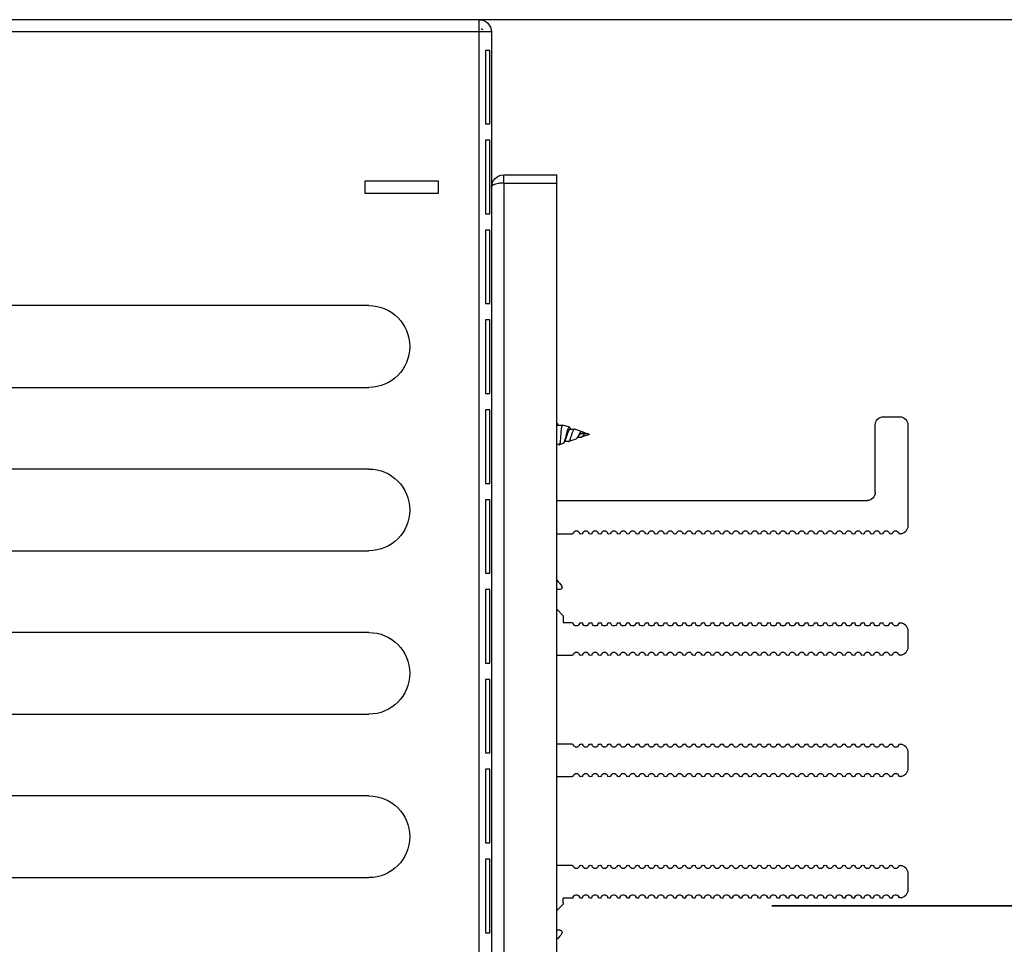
# Model space of a CAD drawing. Header units: millimetres. Extents: x -165365 to -33565, y 7406 to 103342.
# Tile 298 of 352: x -74803 to -74682, y 75567 to 75680. Entities that reach past the tile are written whole.
import ezdxf

# ---------------------------------------------------------------- set-up
doc = ezdxf.new("R2010")
doc.units = ezdxf.units.MM
doc.header["$MEASUREMENT"] = 0
doc.layers.add('FLUID-C8', color=7, linetype='Continuous')

# ---------------------------------------------------------------- blocks, each defined once
blk = doc.blocks.new('VVS040_H_eh_t')
at = {"color": 7, "linetype": 'Continuous'}
for p, q in [((299.17, 180), (299.17, 0)), ((300.67, 1.5), (300.67, 180)), ((302.17, 20), (302.17, 161.5)), ((308.67, 161.5), (308.67, 20)), ((299.95, 102.75), (299.95, 111.75)), ((299.95, 111.75), (300.46, 111.75)), ((300.46, 111.75), (300.46, 102.75)), ((309.07, 111.45), (308.67, 111.45)), ((309.39, 108.32), (308.67, 109.04)), ((309.46, 108.15), (309.46, 107.5)), ((310.67, 107.5), (309.46, 107.5)), ((311.82, 107.5), (311.64, 107.5)), ((312.97, 107.5), (312.79, 107.5)), ((314.12, 107.5), (313.94, 107.5)), ((315.27, 107.5), (315.09, 107.5)), ((316.42, 107.5), (316.24, 107.5)), ((317.57, 107.5), (317.39, 107.5)), ((318.72, 107.5), (318.54, 107.5)), ((319.87, 107.5), (319.69, 107.5)), ((321.02, 107.5), (320.84, 107.5)), ((322.17, 107.5), (321.99, 107.5)), ((323.32, 107.5), (323.14, 107.5)), ((324.47, 107.5), (324.29, 107.5)), ((325.62, 107.5), (325.44, 107.5)), ((326.77, 107.5), (326.59, 107.5)), ((327.92, 107.5), (327.74, 107.5)), ((329.07, 107.5), (328.89, 107.5)), ((330.22, 107.5), (330.04, 107.5)), ((331.37, 107.5), (331.19, 107.5)), ((332.52, 107.5), (332.34, 107.5)), ((333.67, 107.5), (333.49, 107.5)), ((334.82, 107.5), (334.64, 107.5)), ((335.97, 107.5), (335.79, 107.5)), ((337.12, 107.5), (336.94, 107.5)), ((338.27, 107.5), (338.09, 107.5)), ((339.42, 107.5), (339.24, 107.5)), ((340.57, 107.5), (340.39, 107.5)), ((341.72, 107.5), (341.54, 107.5)), ((342.87, 107.5), (342.69, 107.5)), ((344.02, 107.5), (343.84, 107.5)), ((345.17, 107.5), (344.99, 107.5)), ((346.32, 107.5), (346.14, 107.5)), ((347.47, 107.5), (347.29, 107.5)), ((348.62, 107.5), (348.44, 107.5)), ((349.77, 107.5), (349.59, 107.5)), ((351.67, 104.5), (351.67, 106.5)), ((195.67, 105), (285.67, 105)), ((300.46, 102.75), (299.95, 102.75)), ((308.67, 103.5), (310.51, 103.5)), ((299.95, 91.75), (299.95, 100.75)), ((299.95, 100.75), (300.46, 100.75)), ((300.46, 100.75), (300.46, 91.75)), ((285.67, 95), (195.67, 95)), ((300.46, 91.75), (299.95, 91.75)), ((310.51, 92.65), (308.67, 92.65)), ((351.67, 89.65), (351.67, 91.65)), ((299.95, 80.75), (299.95, 89.75)), ((299.95, 89.75), (300.46, 89.75)), ((300.46, 89.75), (300.46, 80.75)), ((308.67, 88.65), (310.51, 88.65)), ((195.67, 85), (285.67, 85)), ((300.46, 80.75), (299.95, 80.75)), ((299.95, 69.75), (299.95, 78.75)), ((299.95, 78.75), (300.46, 78.75)), ((300.46, 78.75), (300.46, 69.75)), ((310.51, 77.8), (308.67, 77.8)), ((351.67, 74.8), (351.67, 76.8)), ((285.67, 75), (195.67, 75)), ((309.46, 72.95), (309.46, 73.8)), ((309.46, 73.8), (310.51, 73.8)), ((308.67, 72.16), (309.46, 72.95)), ((300.46, 69.75), (299.95, 69.75)), ((309.07, 69.75), (308.67, 69.75)), ((299.95, 58.75), (299.95, 67.75)), ((299.95, 67.75), (300.46, 67.75)), ((300.46, 67.75), (300.46, 58.75)), ((195.67, 65), (285.67, 65)), ((310.51, 62.95), (308.67, 62.95)), ((351.67, 49.6), (351.67, 61.95)), ((300.46, 58.75), (299.95, 58.75)), ((308.67, 58.85), (346.67, 58.85)), ((299.95, 47.75), (299.95, 56.75)), ((299.95, 56.75), (300.46, 56.75)), ((300.46, 56.75), (300.46, 47.75)), ((347.67, 57.85), (347.67, 49.6)), ((285.67, 55), (195.67, 55)), ((308.96, 52), (308.67, 52)), ((308.92, 52), (308.92, 52)), ((308.92, 52), (308.92, 52)), ((309.45, 51.88), (308.98, 52.04)), ((309.57, 51.72), (309.52, 51.8)), ((309.64, 51.61), (309.57, 51.72)), ((310.12, 51.64), (309.62, 51.64)), ((309.68, 51.54), (309.64, 51.61)), ((310.12, 51.64), (310.14, 51.64)), ((311.01, 51.33), (310.14, 51.64)), ((311.6, 51.12), (311.21, 51.12)), ((312.67, 50.75), (311.65, 51.11)), ((312.67, 50.75), (312.41, 50.66)), ((308.73, 49.41), (308.8, 49.54)), ((308.8, 49.54), (308.84, 49.61)), ((308.8, 49.61), (309.4, 49.61)), ((309.4, 49.61), (309.41, 49.61)), ((310.23, 49.89), (309.41, 49.61)), ((310.33, 50.12), (310.87, 50.12)), ((311.79, 50.44), (310.9, 50.13)), ((311.78, 50.63), (312.28, 50.63)), ((311.84, 50.46), (312.36, 50.64)), ((311.84, 50.46), (311.94, 50.63)), ((348.67, 48.6), (350.67, 48.6)), ((300.46, 47.75), (299.95, 47.75)), ((195.67, 45), (285.67, 45)), ((299.95, 36.75), (299.95, 45.75)), ((299.95, 45.75), (300.46, 45.75)), ((300.46, 45.75), (300.46, 36.75)), ((300.46, 36.75), (299.95, 36.75)), ((285.67, 35), (195.67, 35)), ((299.95, 25.75), (299.95, 34.75)), ((299.95, 34.75), (300.46, 34.75)), ((300.46, 34.75), (300.46, 25.75)), ((300.46, 25.75), (299.95, 25.75)), ((299.95, 14.75), (299.95, 23.75)), ((299.95, 23.75), (300.46, 23.75)), ((300.46, 23.75), (300.46, 14.75)), ((285.17, 19.75), (285.17, 21.25)), ((285.17, 21.25), (294.17, 21.25)), ((294.17, 21.25), (294.17, 19.75)), ((294.17, 19.75), (285.17, 19.75)), ((302.17, 20), (302.17, 19)), ((302.17, 20), (308.67, 20)), ((308.67, 20), (308.67, 19)), ((302.17, 19), (308.67, 19)), ((300.46, 14.75), (299.95, 14.75)), ((299.95, 3.75), (299.95, 12.75)), ((299.95, 12.75), (300.46, 12.75)), ((300.46, 12.75), (300.46, 3.75)), ((300.46, 3.75), (299.95, 3.75)), ((300.67, 1.5), (2.17, 1.5)), ((299.17, 0), (2.17, 0))]:
    blk.add_line(p, q, dxfattribs=at)
for points in [[(309.68, 51.54), (309.71, 51.5), (309.73, 51.45), (309.76, 51.39), (309.78, 51.32), (309.81, 51.25), (309.84, 51.17), (309.86, 51.09), (309.89, 51.01)], [(309.89, 51.01), (309.94, 50.84), (309.97, 50.76), (310, 50.68), (310.02, 50.6), (310.05, 50.53), (310.08, 50.46), (310.1, 50.4), (310.13, 50.34), (310.16, 50.28), (310.18, 50.24), (310.21, 50.2), (310.24, 50.17), (310.26, 50.15), (310.29, 50.13), (310.32, 50.12), (310.33, 50.12)], [(311.35, 50.93), (311.34, 50.95), (311.29, 51.01), (311.25, 51.06), (311.21, 51.12)], [(310.32, 49.99), (310.37, 50.07), (310.41, 50.12)]]:
    blk.add_lwpolyline(points, dxfattribs=at)
for centre, radius, start, end in [((306.67, 110.35), 3, 29.4004, 48.0851), ((309.07, 111.7), 0.25, 270, 29.4004), ((309.21, 108.15), 0.25, 0, 45), ((311.07, 107.5), 0.4, 180, 340.5288), ((311.64, 107.3), 0.2, 90, 160.5288), ((312.22, 107.5), 0.4, 180, 340.5288), ((312.79, 107.3), 0.2, 90, 160.5288), ((313.37, 107.5), 0.4, 180, 340.5288), ((313.94, 107.3), 0.2, 90, 160.5288), ((314.52, 107.5), 0.4, 180, 340.5288), ((315.09, 107.3), 0.2, 90, 160.5288), ((315.67, 107.5), 0.4, 180, 340.5288), ((316.24, 107.3), 0.2, 90, 160.5288), ((316.82, 107.5), 0.4, 180, 340.5288), ((317.39, 107.3), 0.2, 90, 160.5288), ((317.97, 107.5), 0.4, 180, 340.5288), ((318.54, 107.3), 0.2, 90, 160.5288), ((319.12, 107.5), 0.4, 180, 340.5288), ((319.69, 107.3), 0.2, 90, 160.5288), ((320.27, 107.5), 0.4, 180, 340.5288), ((320.84, 107.3), 0.2, 90, 160.5288), ((321.42, 107.5), 0.4, 180, 340.5288), ((321.99, 107.3), 0.2, 90, 160.5288), ((322.57, 107.5), 0.4, 180, 340.5288), ((323.14, 107.3), 0.2, 90, 160.5288), ((323.72, 107.5), 0.4, 180, 340.5288), ((324.29, 107.3), 0.2, 90, 160.5288), ((324.87, 107.5), 0.4, 180, 340.5288), ((325.44, 107.3), 0.2, 90, 160.5288), ((326.02, 107.5), 0.4, 180, 340.5288), ((326.59, 107.3), 0.2, 90, 160.5288), ((327.17, 107.5), 0.4, 180, 340.5288), ((327.74, 107.3), 0.2, 90, 160.5288), ((328.32, 107.5), 0.4, 180, 340.5288), ((328.89, 107.3), 0.2, 90, 160.5288), ((329.47, 107.5), 0.4, 180, 340.5288), ((330.04, 107.3), 0.2, 90, 160.5288), ((330.62, 107.5), 0.4, 180, 340.5288), ((331.19, 107.3), 0.2, 90, 160.5288), ((331.77, 107.5), 0.4, 180, 340.5288), ((332.34, 107.3), 0.2, 90, 160.5288), ((332.92, 107.5), 0.4, 180, 340.5288), ((333.49, 107.3), 0.2, 90, 160.5288), ((334.07, 107.5), 0.4, 180, 340.5288), ((334.64, 107.3), 0.2, 90, 160.5288), ((335.22, 107.5), 0.4, 180, 340.5288), ((335.79, 107.3), 0.2, 90, 160.5288), ((336.37, 107.5), 0.4, 180, 340.5288), ((336.94, 107.3), 0.2, 90, 160.5288), ((337.52, 107.5), 0.4, 180, 340.5288), ((338.09, 107.3), 0.2, 90, 160.5288), ((338.67, 107.5), 0.4, 180, 340.5288), ((339.24, 107.3), 0.2, 90, 160.5288), ((339.82, 107.5), 0.4, 180, 340.5288), ((340.39, 107.3), 0.2, 90, 160.5288), ((340.97, 107.5), 0.4, 180, 340.5288), ((341.54, 107.3), 0.2, 90, 160.5288), ((342.12, 107.5), 0.4, 180, 340.5288), ((342.69, 107.3), 0.2, 90, 160.5288), ((343.27, 107.5), 0.4, 180, 340.5288), ((343.84, 107.3), 0.2, 90, 160.5288), ((344.42, 107.5), 0.4, 180, 340.5288), ((344.99, 107.3), 0.2, 90, 160.5288), ((345.57, 107.5), 0.4, 180, 340.5288), ((346.14, 107.3), 0.2, 90, 160.5288), ((346.72, 107.5), 0.4, 180, 340.5288), ((347.29, 107.3), 0.2, 90, 160.5288), ((347.87, 107.5), 0.4, 180, 340.5288), ((348.44, 107.3), 0.2, 90, 160.5288), ((349.02, 107.5), 0.4, 180, 340.5288), ((349.59, 107.3), 0.2, 90, 160.5288), ((350.17, 107.5), 0.4, 180, 340.2627), ((350.74, 107.3), 0.2, 85.3575, 160.2627), ((350.67, 106.5), 1, 0, 85.3575), ((285.67, 100), 5, 270, 90), ((311.07, 103.5), 0.4, 19.4712, 160.5288), ((312.22, 103.5), 0.4, 19.4712, 160.5288), ((313.37, 103.5), 0.4, 19.4712, 160.5288), ((314.52, 103.5), 0.4, 19.4712, 160.5288), ((315.67, 103.5), 0.4, 19.4712, 160.5288), ((316.82, 103.5), 0.4, 19.4712, 160.5288), ((317.97, 103.5), 0.4, 19.4712, 160.5288), ((319.12, 103.5), 0.4, 19.4712, 160.5288), ((320.27, 103.5), 0.4, 19.4712, 160.5288), ((321.42, 103.5), 0.4, 19.4712, 160.5288), ((322.57, 103.5), 0.4, 19.4712, 160.5288), ((323.72, 103.5), 0.4, 19.4712, 160.5288), ((324.87, 103.5), 0.4, 19.4712, 160.5288), ((326.02, 103.5), 0.4, 19.4712, 160.5288), ((327.17, 103.5), 0.4, 19.4712, 160.5288), ((328.32, 103.5), 0.4, 19.4712, 160.5288), ((329.47, 103.5), 0.4, 19.4712, 160.5288), ((330.62, 103.5), 0.4, 19.4712, 160.5288), ((331.77, 103.5), 0.4, 19.4712, 160.5288), ((332.92, 103.5), 0.4, 19.4712, 160.5288), ((334.07, 103.5), 0.4, 19.4712, 160.5288), ((335.22, 103.5), 0.4, 19.4712, 160.5288), ((336.37, 103.5), 0.4, 19.4712, 160.5288), ((337.52, 103.5), 0.4, 19.4712, 160.5288), ((338.67, 103.5), 0.4, 19.4712, 160.5288), ((339.82, 103.5), 0.4, 19.4712, 160.5288), ((340.97, 103.5), 0.4, 19.4712, 160.5288), ((342.12, 103.5), 0.4, 19.4712, 160.5288), ((343.27, 103.5), 0.4, 19.4712, 160.5288), ((344.42, 103.5), 0.4, 19.4712, 160.5288), ((345.57, 103.5), 0.4, 19.4712, 160.5288), ((346.72, 103.5), 0.4, 19.4712, 160.5288), ((347.87, 103.5), 0.4, 19.4712, 160.5288), ((349.02, 103.5), 0.4, 19.4712, 160.5288), ((350.17, 103.5), 0.4, 19.7373, 160.5288), ((350.67, 104.5), 1, 274.6425, 0), ((310.51, 103.7), 0.2, 270, 340.5288), ((311.64, 103.7), 0.2, 199.4712, 275.3215), ((311.66, 103.7), 0.2, 270, 340.5288), ((312.79, 103.7), 0.2, 199.4712, 275.3215), ((312.81, 103.7), 0.2, 270, 340.5288), ((313.94, 103.7), 0.2, 199.4712, 275.3215), ((313.96, 103.7), 0.2, 270, 340.5288), ((315.09, 103.7), 0.2, 199.4712, 275.3215), ((315.11, 103.7), 0.2, 270, 340.5288), ((316.24, 103.7), 0.2, 199.4712, 275.3215), ((316.26, 103.7), 0.2, 270, 340.5288), ((317.39, 103.7), 0.2, 199.4712, 275.3215), ((317.41, 103.7), 0.2, 270, 340.5288), ((318.54, 103.7), 0.2, 199.4712, 275.3215), ((318.56, 103.7), 0.2, 270, 340.5288), ((319.69, 103.7), 0.2, 199.4712, 275.3215), ((319.71, 103.7), 0.2, 270, 340.5288), ((320.84, 103.7), 0.2, 199.4712, 275.3215), ((320.86, 103.7), 0.2, 270, 340.5288), ((321.99, 103.7), 0.2, 199.4712, 275.3215), ((322.01, 103.7), 0.2, 270, 340.5288), ((323.14, 103.7), 0.2, 199.4712, 275.3215), ((323.16, 103.7), 0.2, 270, 340.5288), ((324.29, 103.7), 0.2, 199.4712, 275.3215), ((324.31, 103.7), 0.2, 270, 340.5288), ((325.44, 103.7), 0.2, 199.4712, 275.3215), ((325.46, 103.7), 0.2, 270, 340.5288), ((326.59, 103.7), 0.2, 199.4712, 275.3215), ((326.61, 103.7), 0.2, 270, 340.5288), ((327.74, 103.7), 0.2, 199.4712, 275.3215), ((327.76, 103.7), 0.2, 270, 340.5288), ((328.89, 103.7), 0.2, 199.4712, 275.3215), ((328.91, 103.7), 0.2, 270, 340.5288), ((330.04, 103.7), 0.2, 199.4712, 275.3215), ((330.06, 103.7), 0.2, 270, 340.5288), ((331.19, 103.7), 0.2, 199.4712, 275.3215), ((331.21, 103.7), 0.2, 270, 340.5288), ((332.34, 103.7), 0.2, 199.4712, 275.3215), ((332.36, 103.7), 0.2, 270, 340.5288), ((333.49, 103.7), 0.2, 199.4712, 275.3215), ((333.51, 103.7), 0.2, 270, 340.5288), ((334.64, 103.7), 0.2, 199.4712, 275.3215), ((334.66, 103.7), 0.2, 270, 340.5288), ((335.79, 103.7), 0.2, 199.4712, 275.3215), ((335.81, 103.7), 0.2, 270, 340.5288), ((336.94, 103.7), 0.2, 199.4712, 275.3215), ((336.96, 103.7), 0.2, 270, 340.5288), ((338.09, 103.7), 0.2, 199.4712, 275.3215), ((338.11, 103.7), 0.2, 270, 340.5288), ((339.24, 103.7), 0.2, 199.4712, 275.3215), ((339.26, 103.7), 0.2, 270, 340.5288), ((340.39, 103.7), 0.2, 199.4712, 275.3215), ((340.41, 103.7), 0.2, 270, 340.5288), ((341.54, 103.7), 0.2, 199.4712, 275.3215), ((341.56, 103.7), 0.2, 270, 340.5288), ((342.69, 103.7), 0.2, 199.4712, 275.3215), ((342.71, 103.7), 0.2, 270, 340.5288), ((343.84, 103.7), 0.2, 199.4712, 275.3215), ((343.86, 103.7), 0.2, 270, 340.5288), ((344.99, 103.7), 0.2, 199.4712, 275.3215), ((345.01, 103.7), 0.2, 270, 340.5288), ((346.14, 103.7), 0.2, 199.4712, 275.3215), ((346.16, 103.7), 0.2, 270, 340.5288), ((347.29, 103.7), 0.2, 199.4712, 275.3215), ((347.31, 103.7), 0.2, 270, 340.5288), ((348.44, 103.7), 0.2, 199.4712, 275.3215), ((348.46, 103.7), 0.2, 270, 340.5288), ((349.59, 103.7), 0.2, 199.4712, 275.3215), ((349.61, 103.7), 0.2, 270, 340.5288), ((350.74, 103.7), 0.2, 199.7373, 274.6425), ((310.51, 92.45), 0.2, 19.4712, 90), ((311.07, 92.65), 0.4, 199.4712, 340.5288), ((311.64, 92.45), 0.2, 84.6785, 160.5288), ((311.66, 92.45), 0.2, 19.4712, 90), ((312.22, 92.65), 0.4, 199.4712, 340.5288), ((312.79, 92.45), 0.2, 84.6785, 160.5288), ((312.81, 92.45), 0.2, 19.4712, 90), ((313.37, 92.65), 0.4, 199.4712, 340.5288), ((313.94, 92.45), 0.2, 84.6785, 160.5288), ((313.96, 92.45), 0.2, 19.4712, 90), ((314.52, 92.65), 0.4, 199.4712, 340.5288), ((315.09, 92.45), 0.2, 84.6785, 160.5288), ((315.11, 92.45), 0.2, 19.4712, 90), ((315.67, 92.65), 0.4, 199.4712, 340.5288), ((316.24, 92.45), 0.2, 84.6785, 160.5288), ((316.26, 92.45), 0.2, 19.4712, 90), ((316.82, 92.65), 0.4, 199.4712, 340.5288), ((317.39, 92.45), 0.2, 84.6785, 160.5288), ((317.41, 92.45), 0.2, 19.4712, 90), ((317.97, 92.65), 0.4, 199.4712, 340.5288), ((318.54, 92.45), 0.2, 84.6785, 160.5288), ((318.56, 92.45), 0.2, 19.4712, 90), ((319.12, 92.65), 0.4, 199.4712, 340.5288), ((319.69, 92.45), 0.2, 84.6785, 160.5288), ((319.71, 92.45), 0.2, 19.4712, 90), ((320.27, 92.65), 0.4, 199.4712, 340.5288), ((320.84, 92.45), 0.2, 84.6785, 160.5288), ((320.86, 92.45), 0.2, 19.4712, 90), ((321.42, 92.65), 0.4, 199.4712, 340.5288), ((321.99, 92.45), 0.2, 84.6785, 160.5288), ((322.01, 92.45), 0.2, 19.4712, 90), ((322.57, 92.65), 0.4, 199.4712, 340.5288), ((323.14, 92.45), 0.2, 84.6785, 160.5288), ((323.16, 92.45), 0.2, 19.4712, 90), ((323.72, 92.65), 0.4, 199.4712, 340.5288), ((324.29, 92.45), 0.2, 84.6785, 160.5288), ((324.31, 92.45), 0.2, 19.4712, 90), ((324.87, 92.65), 0.4, 199.4712, 340.5288), ((325.44, 92.45), 0.2, 84.6785, 160.5288), ((325.46, 92.45), 0.2, 19.4712, 90), ((326.02, 92.65), 0.4, 199.4712, 340.5288), ((326.59, 92.45), 0.2, 84.6785, 160.5288), ((326.61, 92.45), 0.2, 19.4712, 90), ((327.17, 92.65), 0.4, 199.4712, 340.5288), ((327.74, 92.45), 0.2, 84.6785, 160.5288), ((327.76, 92.45), 0.2, 19.4712, 90), ((328.32, 92.65), 0.4, 199.4712, 340.5288), ((328.89, 92.45), 0.2, 84.6785, 160.5288), ((328.91, 92.45), 0.2, 19.4712, 90), ((329.47, 92.65), 0.4, 199.4712, 340.5288), ((330.04, 92.45), 0.2, 84.6785, 160.5288), ((330.06, 92.45), 0.2, 19.4712, 90), ((330.62, 92.65), 0.4, 199.4712, 340.5288), ((331.19, 92.45), 0.2, 84.6785, 160.5288), ((331.21, 92.45), 0.2, 19.4712, 90), ((331.77, 92.65), 0.4, 199.4712, 340.5288), ((332.34, 92.45), 0.2, 84.6785, 160.5288), ((332.36, 92.45), 0.2, 19.4712, 90), ((332.92, 92.65), 0.4, 199.4712, 340.5288), ((333.49, 92.45), 0.2, 84.6785, 160.5288), ((333.51, 92.45), 0.2, 19.4712, 90), ((334.07, 92.65), 0.4, 199.4712, 340.5288), ((334.64, 92.45), 0.2, 84.6785, 160.5288), ((334.66, 92.45), 0.2, 19.4712, 90), ((335.22, 92.65), 0.4, 199.4712, 340.5288), ((335.79, 92.45), 0.2, 84.6785, 160.5288), ((335.81, 92.45), 0.2, 19.4712, 90), ((336.37, 92.65), 0.4, 199.4712, 340.5288), ((336.94, 92.45), 0.2, 84.6785, 160.5288), ((336.96, 92.45), 0.2, 19.4712, 90), ((337.52, 92.65), 0.4, 199.4712, 340.5288), ((338.09, 92.45), 0.2, 84.6785, 160.5288), ((338.11, 92.45), 0.2, 19.4712, 90), ((338.67, 92.65), 0.4, 199.4712, 340.5288), ((339.24, 92.45), 0.2, 84.6785, 160.5288), ((339.26, 92.45), 0.2, 19.4712, 90), ((339.82, 92.65), 0.4, 199.4712, 340.5288), ((340.39, 92.45), 0.2, 84.6785, 160.5288), ((340.41, 92.45), 0.2, 19.4712, 90), ((340.97, 92.65), 0.4, 199.4712, 340.5288), ((341.54, 92.45), 0.2, 84.6785, 160.5288), ((341.56, 92.45), 0.2, 19.4712, 90), ((342.12, 92.65), 0.4, 199.4712, 340.5288), ((342.69, 92.45), 0.2, 84.6785, 160.5288), ((342.71, 92.45), 0.2, 19.4712, 90), ((343.27, 92.65), 0.4, 199.4712, 340.5288), ((343.84, 92.45), 0.2, 84.6785, 160.5288), ((343.86, 92.45), 0.2, 19.4712, 90), ((344.42, 92.65), 0.4, 199.4712, 340.5288), ((344.99, 92.45), 0.2, 84.6785, 160.5288), ((345.01, 92.45), 0.2, 19.4712, 90), ((345.57, 92.65), 0.4, 199.4712, 340.5288), ((346.14, 92.45), 0.2, 84.6785, 160.5288), ((346.16, 92.45), 0.2, 19.4712, 90), ((346.72, 92.65), 0.4, 199.4712, 340.5288), ((347.29, 92.45), 0.2, 84.6785, 160.5288), ((347.31, 92.45), 0.2, 19.4712, 90), ((347.87, 92.65), 0.4, 199.4712, 340.5288), ((348.44, 92.45), 0.2, 84.6785, 160.5288), ((348.46, 92.45), 0.2, 19.4712, 90), ((349.02, 92.65), 0.4, 199.4712, 340.5288), ((349.59, 92.45), 0.2, 84.6785, 160.5288), ((349.61, 92.45), 0.2, 19.4712, 90), ((350.17, 92.65), 0.4, 199.4712, 340.2627), ((350.74, 92.45), 0.2, 85.3575, 160.2627), ((350.67, 91.65), 1, 0, 85.3575), ((350.67, 89.65), 1, 274.6425, 0), ((310.51, 88.85), 0.2, 270, 340.5288), ((311.07, 88.65), 0.4, 19.4712, 160.5288), ((311.64, 88.85), 0.2, 199.4712, 275.3215), ((311.66, 88.85), 0.2, 270, 340.5288), ((312.22, 88.65), 0.4, 19.4712, 160.5288), ((312.79, 88.85), 0.2, 199.4712, 275.3215), ((312.81, 88.85), 0.2, 270, 340.5288), ((313.37, 88.65), 0.4, 19.4712, 160.5288), ((313.94, 88.85), 0.2, 199.4712, 275.3215), ((313.96, 88.85), 0.2, 270, 340.5288), ((314.52, 88.65), 0.4, 19.4712, 160.5288), ((315.09, 88.85), 0.2, 199.4712, 275.3215), ((315.11, 88.85), 0.2, 270, 340.5288), ((315.67, 88.65), 0.4, 19.4712, 160.5288), ((316.24, 88.85), 0.2, 199.4712, 275.3215), ((316.26, 88.85), 0.2, 270, 340.5288), ((316.82, 88.65), 0.4, 19.4712, 160.5288), ((317.39, 88.85), 0.2, 199.4712, 275.3215), ((317.41, 88.85), 0.2, 270, 340.5288), ((317.97, 88.65), 0.4, 19.4712, 160.5288), ((318.54, 88.85), 0.2, 199.4712, 275.3215), ((318.56, 88.85), 0.2, 270, 340.5288), ((319.12, 88.65), 0.4, 19.4712, 160.5288), ((319.69, 88.85), 0.2, 199.4712, 275.3215), ((319.71, 88.85), 0.2, 270, 340.5288), ((320.27, 88.65), 0.4, 19.4712, 160.5288), ((320.84, 88.85), 0.2, 199.4712, 275.3215), ((320.86, 88.85), 0.2, 270, 340.5288), ((321.42, 88.65), 0.4, 19.4712, 160.5288), ((321.99, 88.85), 0.2, 199.4712, 275.3215), ((322.01, 88.85), 0.2, 270, 340.5288), ((322.57, 88.65), 0.4, 19.4712, 160.5288), ((323.14, 88.85), 0.2, 199.4712, 275.3215), ((323.16, 88.85), 0.2, 270, 340.5288), ((323.72, 88.65), 0.4, 19.4712, 160.5288), ((324.29, 88.85), 0.2, 199.4712, 275.3215), ((324.31, 88.85), 0.2, 270, 340.5288), ((324.87, 88.65), 0.4, 19.4712, 160.5288), ((325.44, 88.85), 0.2, 199.4712, 275.3215), ((325.46, 88.85), 0.2, 270, 340.5288), ((326.02, 88.65), 0.4, 19.4712, 160.5288), ((326.59, 88.85), 0.2, 199.4712, 275.3215), ((326.61, 88.85), 0.2, 270, 340.5288), ((327.17, 88.65), 0.4, 19.4712, 160.5288), ((327.74, 88.85), 0.2, 199.4712, 275.3215), ((327.76, 88.85), 0.2, 270, 340.5288), ((328.32, 88.65), 0.4, 19.4712, 160.5288), ((328.89, 88.85), 0.2, 199.4712, 275.3215), ((328.91, 88.85), 0.2, 270, 340.5288), ((329.47, 88.65), 0.4, 19.4712, 160.5288), ((330.04, 88.85), 0.2, 199.4712, 275.3215), ((330.06, 88.85), 0.2, 270, 340.5288), ((330.62, 88.65), 0.4, 19.4712, 160.5288), ((331.19, 88.85), 0.2, 199.4712, 275.3215), ((331.21, 88.85), 0.2, 270, 340.5288), ((331.77, 88.65), 0.4, 19.4712, 160.5288), ((332.34, 88.85), 0.2, 199.4712, 275.3215), ((332.36, 88.85), 0.2, 270, 340.5288), ((332.92, 88.65), 0.4, 19.4712, 160.5288), ((333.49, 88.85), 0.2, 199.4712, 275.3215), ((333.51, 88.85), 0.2, 270, 340.5288), ((334.07, 88.65), 0.4, 19.4712, 160.5288), ((334.64, 88.85), 0.2, 199.4712, 275.3215), ((334.66, 88.85), 0.2, 270, 340.5288), ((335.22, 88.65), 0.4, 19.4712, 160.5288), ((335.79, 88.85), 0.2, 199.4712, 275.3215), ((335.81, 88.85), 0.2, 270, 340.5288), ((336.37, 88.65), 0.4, 19.4712, 160.5288), ((336.94, 88.85), 0.2, 199.4712, 275.3215), ((336.96, 88.85), 0.2, 270, 340.5288), ((337.52, 88.65), 0.4, 19.4712, 160.5288), ((338.09, 88.85), 0.2, 199.4712, 275.3215), ((338.11, 88.85), 0.2, 270, 340.5288), ((338.67, 88.65), 0.4, 19.4712, 160.5288), ((339.24, 88.85), 0.2, 199.4712, 275.3215), ((339.26, 88.85), 0.2, 270, 340.5288), ((339.82, 88.65), 0.4, 19.4712, 160.5288), ((340.39, 88.85), 0.2, 199.4712, 275.3215), ((340.41, 88.85), 0.2, 270, 340.5288), ((340.97, 88.65), 0.4, 19.4712, 160.5288), ((341.54, 88.85), 0.2, 199.4712, 275.3215), ((341.56, 88.85), 0.2, 270, 340.5288), ((342.12, 88.65), 0.4, 19.4712, 160.5288), ((342.69, 88.85), 0.2, 199.4712, 275.3215), ((342.71, 88.85), 0.2, 270, 340.5288), ((343.27, 88.65), 0.4, 19.4712, 160.5288), ((343.84, 88.85), 0.2, 199.4712, 275.3215), ((343.86, 88.85), 0.2, 270, 340.5288), ((344.42, 88.65), 0.4, 19.4712, 160.5288), ((344.99, 88.85), 0.2, 199.4712, 275.3215), ((345.01, 88.85), 0.2, 270, 340.5288), ((345.57, 88.65), 0.4, 19.4712, 160.5288), ((346.14, 88.85), 0.2, 199.4712, 275.3215), ((346.16, 88.85), 0.2, 270, 340.5288), ((346.72, 88.65), 0.4, 19.4712, 160.5288), ((347.29, 88.85), 0.2, 199.4712, 275.3215), ((347.31, 88.85), 0.2, 270, 340.5288), ((347.87, 88.65), 0.4, 19.4712, 160.5288), ((348.44, 88.85), 0.2, 199.4712, 275.3215), ((348.46, 88.85), 0.2, 270, 340.5288), ((349.02, 88.65), 0.4, 19.4712, 160.5288), ((349.59, 88.85), 0.2, 199.4712, 275.3215), ((349.61, 88.85), 0.2, 270, 340.5288), ((350.17, 88.65), 0.4, 19.7373, 160.5288), ((350.74, 88.85), 0.2, 199.7373, 274.6425), ((285.67, 80), 5, 270, 90), ((310.51, 77.6), 0.2, 19.4712, 90), ((311.07, 77.8), 0.4, 199.4712, 340.5288), ((311.64, 77.6), 0.2, 84.6785, 160.5288), ((311.66, 77.6), 0.2, 19.4712, 90), ((312.22, 77.8), 0.4, 199.4712, 340.5288), ((312.79, 77.6), 0.2, 84.6785, 160.5288), ((312.81, 77.6), 0.2, 19.4712, 90), ((313.37, 77.8), 0.4, 199.4712, 340.5288), ((313.94, 77.6), 0.2, 84.6785, 160.5288), ((313.96, 77.6), 0.2, 19.4712, 90), ((314.52, 77.8), 0.4, 199.4712, 340.5288), ((315.09, 77.6), 0.2, 84.6785, 160.5288), ((315.11, 77.6), 0.2, 19.4712, 90), ((315.67, 77.8), 0.4, 199.4712, 340.5288), ((316.24, 77.6), 0.2, 84.6785, 160.5288), ((316.26, 77.6), 0.2, 19.4712, 90), ((316.82, 77.8), 0.4, 199.4712, 340.5288), ((317.39, 77.6), 0.2, 84.6785, 160.5288), ((317.41, 77.6), 0.2, 19.4712, 90), ((317.97, 77.8), 0.4, 199.4712, 340.5288), ((318.54, 77.6), 0.2, 84.6785, 160.5288), ((318.56, 77.6), 0.2, 19.4712, 90), ((319.12, 77.8), 0.4, 199.4712, 340.5288), ((319.69, 77.6), 0.2, 84.6785, 160.5288), ((319.71, 77.6), 0.2, 19.4712, 90), ((320.27, 77.8), 0.4, 199.4712, 340.5288), ((320.84, 77.6), 0.2, 84.6785, 160.5288), ((320.86, 77.6), 0.2, 19.4712, 90), ((321.42, 77.8), 0.4, 199.4712, 340.5288), ((321.99, 77.6), 0.2, 84.6785, 160.5288), ((322.01, 77.6), 0.2, 19.4712, 90), ((322.57, 77.8), 0.4, 199.4712, 340.5288), ((323.14, 77.6), 0.2, 84.6785, 160.5288), ((323.16, 77.6), 0.2, 19.4712, 90), ((323.72, 77.8), 0.4, 199.4712, 340.5288), ((324.29, 77.6), 0.2, 84.6785, 160.5288), ((324.31, 77.6), 0.2, 19.4712, 90), ((324.87, 77.8), 0.4, 199.4712, 340.5288), ((325.44, 77.6), 0.2, 84.6785, 160.5288), ((325.46, 77.6), 0.2, 19.4712, 90), ((326.02, 77.8), 0.4, 199.4712, 340.5288), ((326.59, 77.6), 0.2, 84.6785, 160.5288), ((326.61, 77.6), 0.2, 19.4712, 90), ((327.17, 77.8), 0.4, 199.4712, 340.5288), ((327.74, 77.6), 0.2, 84.6785, 160.5288), ((327.76, 77.6), 0.2, 19.4712, 90), ((328.32, 77.8), 0.4, 199.4712, 340.5288), ((328.89, 77.6), 0.2, 84.6785, 160.5288), ((328.91, 77.6), 0.2, 19.4712, 90), ((329.47, 77.8), 0.4, 199.4712, 340.5288), ((330.04, 77.6), 0.2, 84.6785, 160.5288), ((330.06, 77.6), 0.2, 19.4712, 90), ((330.62, 77.8), 0.4, 199.4712, 340.5288), ((331.19, 77.6), 0.2, 84.6785, 160.5288), ((331.21, 77.6), 0.2, 19.4712, 90), ((331.77, 77.8), 0.4, 199.4712, 340.5288), ((332.34, 77.6), 0.2, 84.6785, 160.5288), ((332.36, 77.6), 0.2, 19.4712, 90), ((332.92, 77.8), 0.4, 199.4712, 340.5288), ((333.49, 77.6), 0.2, 84.6785, 160.5288), ((333.51, 77.6), 0.2, 19.4712, 90), ((334.07, 77.8), 0.4, 199.4712, 340.5288), ((334.64, 77.6), 0.2, 84.6785, 160.5288), ((334.66, 77.6), 0.2, 19.4712, 90), ((335.22, 77.8), 0.4, 199.4712, 340.5288), ((335.79, 77.6), 0.2, 84.6785, 160.5288), ((335.81, 77.6), 0.2, 19.4712, 90), ((336.37, 77.8), 0.4, 199.4712, 340.5288), ((336.94, 77.6), 0.2, 84.6785, 160.5288), ((336.96, 77.6), 0.2, 19.4712, 90), ((337.52, 77.8), 0.4, 199.4712, 340.5288), ((338.09, 77.6), 0.2, 84.6785, 160.5288), ((338.11, 77.6), 0.2, 19.4712, 90), ((338.67, 77.8), 0.4, 199.4712, 340.5288), ((339.24, 77.6), 0.2, 84.6785, 160.5288), ((339.26, 77.6), 0.2, 19.4712, 90), ((339.82, 77.8), 0.4, 199.4712, 340.5288), ((340.39, 77.6), 0.2, 84.6785, 160.5288), ((340.41, 77.6), 0.2, 19.4712, 90), ((340.97, 77.8), 0.4, 199.4712, 340.5288), ((341.54, 77.6), 0.2, 84.6785, 160.5288), ((341.56, 77.6), 0.2, 19.4712, 90), ((342.12, 77.8), 0.4, 199.4712, 340.5288), ((342.69, 77.6), 0.2, 84.6785, 160.5288), ((342.71, 77.6), 0.2, 19.4712, 90), ((343.27, 77.8), 0.4, 199.4712, 340.5288), ((343.84, 77.6), 0.2, 84.6785, 160.5288), ((343.86, 77.6), 0.2, 19.4712, 90), ((344.42, 77.8), 0.4, 199.4712, 340.5288), ((344.99, 77.6), 0.2, 84.6785, 160.5288), ((345.01, 77.6), 0.2, 19.4712, 90), ((345.57, 77.8), 0.4, 199.4712, 340.5288), ((346.14, 77.6), 0.2, 84.6785, 160.5288), ((346.16, 77.6), 0.2, 19.4712, 90), ((346.72, 77.8), 0.4, 199.4712, 340.5288), ((347.29, 77.6), 0.2, 84.6785, 160.5288), ((347.31, 77.6), 0.2, 19.4712, 90), ((347.87, 77.8), 0.4, 199.4712, 340.5288), ((348.44, 77.6), 0.2, 84.6785, 160.5288), ((348.46, 77.6), 0.2, 19.4712, 90), ((349.02, 77.8), 0.4, 199.4712, 340.5288), ((349.59, 77.6), 0.2, 84.6785, 160.5288), ((349.61, 77.6), 0.2, 19.4712, 90), ((350.17, 77.8), 0.4, 199.4712, 340.2627), ((350.74, 77.6), 0.2, 85.3575, 160.2627), ((350.67, 76.8), 1, 0, 85.3575), ((350.67, 74.8), 1, 274.6425, 0), ((310.51, 74), 0.2, 270, 340.5288), ((311.07, 73.8), 0.4, 19.4712, 160.5288), ((311.64, 74), 0.2, 199.4712, 275.3215), ((311.66, 74), 0.2, 270, 340.5288), ((312.22, 73.8), 0.4, 19.4712, 160.5288), ((312.79, 74), 0.2, 199.4712, 275.3215), ((312.81, 74), 0.2, 270, 340.5288), ((313.37, 73.8), 0.4, 19.4712, 160.5288), ((313.94, 74), 0.2, 199.4712, 275.3215), ((313.96, 74), 0.2, 270, 340.5288), ((314.52, 73.8), 0.4, 19.4712, 160.5288), ((315.09, 74), 0.2, 199.4712, 275.3215), ((315.11, 74), 0.2, 270, 340.5288), ((315.67, 73.8), 0.4, 19.4712, 160.5288), ((316.24, 74), 0.2, 199.4712, 275.3215), ((316.26, 74), 0.2, 270, 340.5288), ((316.82, 73.8), 0.4, 19.4712, 160.5288), ((317.39, 74), 0.2, 199.4712, 275.3215), ((317.41, 74), 0.2, 270, 340.5288), ((317.97, 73.8), 0.4, 19.4712, 160.5288), ((318.54, 74), 0.2, 199.4712, 275.3215), ((318.56, 74), 0.2, 270, 340.5288), ((319.12, 73.8), 0.4, 19.4712, 160.5288), ((319.69, 74), 0.2, 199.4712, 275.3215), ((319.71, 74), 0.2, 270, 340.5288), ((320.27, 73.8), 0.4, 19.4712, 160.5288), ((320.84, 74), 0.2, 199.4712, 275.3215), ((320.86, 74), 0.2, 270, 340.5288), ((321.42, 73.8), 0.4, 19.4712, 160.5288), ((321.99, 74), 0.2, 199.4712, 275.3215), ((322.01, 74), 0.2, 270, 340.5288), ((322.57, 73.8), 0.4, 19.4712, 160.5288), ((323.14, 74), 0.2, 199.4712, 275.3215), ((323.16, 74), 0.2, 270, 340.5288), ((323.72, 73.8), 0.4, 19.4712, 160.5288), ((324.29, 74), 0.2, 199.4712, 275.3215), ((324.31, 74), 0.2, 270, 340.5288), ((324.87, 73.8), 0.4, 19.4712, 160.5288), ((325.44, 74), 0.2, 199.4712, 275.3215), ((325.46, 74), 0.2, 270, 340.5288), ((326.02, 73.8), 0.4, 19.4712, 160.5288), ((326.59, 74), 0.2, 199.4712, 275.3215), ((326.61, 74), 0.2, 270, 340.5288), ((327.17, 73.8), 0.4, 19.4712, 160.5288), ((327.74, 74), 0.2, 199.4712, 275.3215), ((327.76, 74), 0.2, 270, 340.5288), ((328.32, 73.8), 0.4, 19.4712, 160.5288), ((328.89, 74), 0.2, 199.4712, 275.3215), ((328.91, 74), 0.2, 270, 340.5288), ((329.47, 73.8), 0.4, 19.4712, 160.5288), ((330.04, 74), 0.2, 199.4712, 275.3215), ((330.06, 74), 0.2, 270, 340.5288), ((330.62, 73.8), 0.4, 19.4712, 160.5288), ((331.19, 74), 0.2, 199.4712, 275.3215), ((331.21, 74), 0.2, 270, 340.5288), ((331.77, 73.8), 0.4, 19.4712, 160.5288), ((332.34, 74), 0.2, 199.4712, 275.3215), ((332.36, 74), 0.2, 270, 340.5288), ((332.92, 73.8), 0.4, 19.4712, 160.5288), ((333.49, 74), 0.2, 199.4712, 275.3215), ((333.51, 74), 0.2, 270, 340.5288), ((334.07, 73.8), 0.4, 19.4712, 160.5288), ((334.64, 74), 0.2, 199.4712, 275.3215), ((334.66, 74), 0.2, 270, 340.5288), ((335.22, 73.8), 0.4, 19.4712, 160.5288), ((335.79, 74), 0.2, 199.4712, 275.3215), ((335.81, 74), 0.2, 270, 340.5288), ((336.37, 73.8), 0.4, 19.4712, 160.5288), ((336.94, 74), 0.2, 199.4712, 275.3215), ((336.96, 74), 0.2, 270, 340.5288), ((337.52, 73.8), 0.4, 19.4712, 160.5288), ((338.09, 74), 0.2, 199.4712, 275.3215), ((338.11, 74), 0.2, 270, 340.5288), ((338.67, 73.8), 0.4, 19.4712, 160.5288), ((339.24, 74), 0.2, 199.4712, 275.3215), ((339.26, 74), 0.2, 270, 340.5288), ((339.82, 73.8), 0.4, 19.4712, 160.5288), ((340.39, 74), 0.2, 199.4712, 275.3215), ((340.41, 74), 0.2, 270, 340.5288), ((340.97, 73.8), 0.4, 19.4712, 160.5288), ((341.54, 74), 0.2, 199.4712, 275.3215), ((341.56, 74), 0.2, 270, 340.5288), ((342.12, 73.8), 0.4, 19.4712, 160.5288), ((342.69, 74), 0.2, 199.4712, 275.3215), ((342.71, 74), 0.2, 270, 340.5288), ((343.27, 73.8), 0.4, 19.4712, 160.5288), ((343.84, 74), 0.2, 199.4712, 275.3215), ((343.86, 74), 0.2, 270, 340.5288), ((344.42, 73.8), 0.4, 19.4712, 160.5288), ((344.99, 74), 0.2, 199.4712, 275.3215), ((345.01, 74), 0.2, 270, 340.5288), ((345.57, 73.8), 0.4, 19.4712, 160.5288), ((346.14, 74), 0.2, 199.4712, 275.3215), ((346.16, 74), 0.2, 270, 340.5288), ((346.72, 73.8), 0.4, 19.4712, 160.5288), ((347.29, 74), 0.2, 199.4712, 275.3215), ((347.31, 74), 0.2, 270, 340.5288), ((347.87, 73.8), 0.4, 19.4712, 160.5288), ((348.44, 74), 0.2, 199.4712, 275.3215), ((348.46, 74), 0.2, 270, 340.5288), ((349.02, 73.8), 0.4, 19.4712, 160.5288), ((349.59, 74), 0.2, 199.4712, 275.3215), ((349.61, 74), 0.2, 270, 340.5288), ((350.17, 73.8), 0.4, 19.7373, 160.5288), ((350.74, 74), 0.2, 199.7373, 274.6425), ((306.67, 70.85), 3, 311.9149, 330.5996), ((309.07, 69.5), 0.25, 330.5996, 90), ((285.67, 60), 5, 270, 90), ((310.51, 62.75), 0.2, 19.4712, 90), ((311.07, 62.95), 0.4, 199.4712, 340.5288), ((311.64, 62.75), 0.2, 84.6785, 160.5288), ((311.66, 62.75), 0.2, 19.4712, 90), ((312.22, 62.95), 0.4, 199.4712, 340.5288), ((312.79, 62.75), 0.2, 84.6785, 160.5288), ((312.81, 62.75), 0.2, 19.4712, 90), ((313.37, 62.95), 0.4, 199.4712, 340.5288), ((313.94, 62.75), 0.2, 84.6785, 160.5288), ((313.96, 62.75), 0.2, 19.4712, 90), ((314.52, 62.95), 0.4, 199.4712, 340.5288), ((315.09, 62.75), 0.2, 84.6785, 160.5288), ((315.11, 62.75), 0.2, 19.4712, 90), ((315.67, 62.95), 0.4, 199.4712, 340.5288), ((316.24, 62.75), 0.2, 84.6785, 160.5288), ((316.26, 62.75), 0.2, 19.4712, 90), ((316.82, 62.95), 0.4, 199.4712, 340.5288), ((317.39, 62.75), 0.2, 84.6785, 160.5288), ((317.41, 62.75), 0.2, 19.4712, 90), ((317.97, 62.95), 0.4, 199.4712, 340.5288), ((318.54, 62.75), 0.2, 84.6785, 160.5288), ((318.56, 62.75), 0.2, 19.4712, 90), ((319.12, 62.95), 0.4, 199.4712, 340.5288), ((319.69, 62.75), 0.2, 84.6785, 160.5288), ((319.71, 62.75), 0.2, 19.4712, 90), ((320.27, 62.95), 0.4, 199.4712, 340.5288), ((320.84, 62.75), 0.2, 84.6785, 160.5288), ((320.86, 62.75), 0.2, 19.4712, 90), ((321.42, 62.95), 0.4, 199.4712, 340.5288), ((321.99, 62.75), 0.2, 84.6785, 160.5288), ((322.01, 62.75), 0.2, 19.4712, 90), ((322.57, 62.95), 0.4, 199.4712, 340.5288), ((323.14, 62.75), 0.2, 84.6785, 160.5288), ((323.16, 62.75), 0.2, 19.4712, 90), ((323.72, 62.95), 0.4, 199.4712, 340.5288), ((324.29, 62.75), 0.2, 84.6785, 160.5288), ((324.31, 62.75), 0.2, 19.4712, 90), ((324.87, 62.95), 0.4, 199.4712, 340.5288), ((325.44, 62.75), 0.2, 84.6785, 160.5288), ((325.46, 62.75), 0.2, 19.4712, 90), ((326.02, 62.95), 0.4, 199.4712, 340.5288), ((326.59, 62.75), 0.2, 84.6785, 160.5288), ((326.61, 62.75), 0.2, 19.4712, 90), ((327.17, 62.95), 0.4, 199.4712, 340.5288), ((327.74, 62.75), 0.2, 84.6785, 160.5288), ((327.76, 62.75), 0.2, 19.4712, 90), ((328.32, 62.95), 0.4, 199.4712, 340.5288), ((328.89, 62.75), 0.2, 84.6785, 160.5288), ((328.91, 62.75), 0.2, 19.4712, 90), ((329.47, 62.95), 0.4, 199.4712, 340.5288), ((330.04, 62.75), 0.2, 84.6785, 160.5288), ((330.06, 62.75), 0.2, 19.4712, 90), ((330.62, 62.95), 0.4, 199.4712, 340.5288), ((331.19, 62.75), 0.2, 84.6785, 160.5288), ((331.21, 62.75), 0.2, 19.4712, 90), ((331.77, 62.95), 0.4, 199.4712, 340.5288), ((332.34, 62.75), 0.2, 84.6785, 160.5288), ((332.36, 62.75), 0.2, 19.4712, 90), ((332.92, 62.95), 0.4, 199.4712, 340.5288), ((333.49, 62.75), 0.2, 84.6785, 160.5288), ((333.51, 62.75), 0.2, 19.4712, 90), ((334.07, 62.95), 0.4, 199.4712, 340.5288), ((334.64, 62.75), 0.2, 84.6785, 160.5288), ((334.66, 62.75), 0.2, 19.4712, 90), ((335.22, 62.95), 0.4, 199.4712, 340.5288), ((335.79, 62.75), 0.2, 84.6785, 160.5288), ((335.81, 62.75), 0.2, 19.4712, 90), ((336.37, 62.95), 0.4, 199.4712, 340.5288), ((336.94, 62.75), 0.2, 84.6785, 160.5288), ((336.96, 62.75), 0.2, 19.4712, 90), ((337.52, 62.95), 0.4, 199.4712, 340.5288), ((338.09, 62.75), 0.2, 84.6785, 160.5288), ((338.11, 62.75), 0.2, 19.4712, 90), ((338.67, 62.95), 0.4, 199.4712, 340.5288), ((339.24, 62.75), 0.2, 84.6785, 160.5288), ((339.26, 62.75), 0.2, 19.4712, 90), ((339.82, 62.95), 0.4, 199.4712, 340.5288), ((340.39, 62.75), 0.2, 84.6785, 160.5288), ((340.41, 62.75), 0.2, 19.4712, 90), ((340.97, 62.95), 0.4, 199.4712, 340.5288), ((341.54, 62.75), 0.2, 84.6785, 160.5288), ((341.56, 62.75), 0.2, 19.4712, 90), ((342.12, 62.95), 0.4, 199.4712, 340.5288), ((342.69, 62.75), 0.2, 84.6785, 160.5288), ((342.71, 62.75), 0.2, 19.4712, 90), ((343.27, 62.95), 0.4, 199.4712, 340.5288), ((343.84, 62.75), 0.2, 84.6785, 160.5288), ((343.86, 62.75), 0.2, 19.4712, 90), ((344.42, 62.95), 0.4, 199.4712, 340.5288), ((344.99, 62.75), 0.2, 84.6785, 160.5288), ((345.01, 62.75), 0.2, 19.4712, 90), ((345.57, 62.95), 0.4, 199.4712, 340.5288), ((346.14, 62.75), 0.2, 84.6785, 160.5288), ((346.16, 62.75), 0.2, 19.4712, 90), ((346.72, 62.95), 0.4, 199.4712, 340.5288), ((347.29, 62.75), 0.2, 84.6785, 160.5288), ((347.31, 62.75), 0.2, 19.4712, 90), ((347.87, 62.95), 0.4, 199.4712, 340.5288), ((348.44, 62.75), 0.2, 84.6785, 160.5288), ((348.46, 62.75), 0.2, 19.4712, 90), ((349.02, 62.95), 0.4, 199.4712, 340.5288), ((349.59, 62.75), 0.2, 84.6785, 160.5288), ((349.61, 62.75), 0.2, 19.4712, 90), ((350.17, 62.95), 0.4, 199.4712, 340.2627), ((350.74, 62.75), 0.2, 85.3575, 160.2627), ((350.67, 61.95), 1, 0, 85.3575), ((346.67, 57.85), 1, 0, 90), ((348.67, 49.6), 1, 180, 270), ((350.67, 49.6), 1, 270, 0), ((285.67, 40), 5, 270, 90), ((302.17, 20.5), 1.5, 180, 270), ((299.17, 1.5), 1.5, 270, 0), ((299.17, 1.5), 0.5, 300, 330)]:
    blk.add_arc(centre, radius, start, end, dxfattribs=at)
for points, knots in [([(308.92, 52), (308.92, 52), (308.93, 52.01), (308.93, 52.01), (308.93, 52.02)], [0, 0, 0, 0, 0.263909, 1, 1, 1, 1]), ([(308.93, 52.02), (308.94, 52.02), (308.94, 52.03), (308.96, 52.04), (308.97, 52.04), (308.98, 52.04), (308.98, 52.04)], [0, 0, 0, 0, 0.307638, 0.561637, 0.782237, 1, 1, 1, 1]), ([(308.96, 52), (308.97, 52), (308.98, 52), (309, 51.98), (309.02, 51.96), (309.04, 51.93), (309.07, 51.88), (309.09, 51.82), (309.11, 51.76), (309.13, 51.72)], [0, 0, 0, 0, 0.062954, 0.136417, 0.227038, 0.338099, 0.470952, 0.62593, 1, 1, 1, 1]), ([(308.98, 52.04), (308.99, 52.04), (309, 52.03), (309.02, 52.01), (309.04, 51.98), (309.06, 51.93), (309.09, 51.84), (309.12, 51.76), (309.13, 51.72)], [0, 0, 0, 0, 0.056251, 0.128761, 0.22111, 0.334657, 0.626115, 1, 1, 1, 1]), ([(309.52, 51.8), (309.51, 51.82), (309.49, 51.85), (309.46, 51.87), (309.45, 51.88)], [0, 0, 0, 0, 0.582319, 1, 1, 1, 1]), ([(309.13, 51.72), (309.13, 51.63), (309.14, 51.43), (309.17, 51.11), (309.19, 50.82), (309.21, 50.58), (309.22, 50.41), (309.24, 50.24), (309.26, 50.09), (309.28, 49.95), (309.3, 49.85), (309.31, 49.78), (309.32, 49.74), (309.34, 49.7), (309.35, 49.67), (309.36, 49.64), (309.38, 49.62), (309.39, 49.61), (309.4, 49.61), (309.4, 49.61)], [0, 0, 0, 0, 0.12553, 0.278598, 0.445681, 0.529822, 0.611811, 0.68976, 0.761864, 0.826451, 0.88204, 0.906073, 0.927426, 0.946017, 0.961793, 0.974779, 0.985125, 0.993228, 1, 1, 1, 1]), ([(310.23, 49.89), (310.22, 49.89), (310.2, 49.89), (310.18, 49.89), (310.15, 49.91), (310.13, 49.93), (310.1, 49.96), (310.07, 50.01), (310.03, 50.1), (309.98, 50.22), (309.94, 50.36), (309.9, 50.52), (309.85, 50.68), (309.81, 50.86), (309.75, 51.08), (309.7, 51.3), (309.64, 51.49), (309.6, 51.62), (309.57, 51.72), (309.54, 51.78), (309.52, 51.8)], [0, 0, 0, 0, 0.012065, 0.024033, 0.037249, 0.052677, 0.070851, 0.091994, 0.143212, 0.205543, 0.277255, 0.356155, 0.439808, 0.525691, 0.611289, 0.772142, 0.843171, 0.9056, 0.958141, 1, 1, 1, 1]), ([(310.14, 51.64), (310.16, 51.63), (310.18, 51.61), (310.2, 51.59), (310.23, 51.55), (310.27, 51.48), (310.31, 51.39), (310.35, 51.28), (310.39, 51.16), (310.43, 51.03), (310.48, 50.89), (310.52, 50.74), (310.57, 50.61), (310.61, 50.48), (310.66, 50.36), (310.71, 50.26), (310.75, 50.2), (310.79, 50.16), (310.81, 50.14), (310.84, 50.13), (310.86, 50.12), (310.87, 50.12)], [0, 0, 0, 0, 0.027416, 0.044567, 0.064355, 0.112162, 0.170775, 0.239189, 0.315811, 0.398587, 0.485093, 0.572625, 0.658313, 0.739242, 0.812612, 0.875993, 0.927716, 0.949133, 0.967855, 0.98448, 1, 1, 1, 1]), ([(311.15, 51.2), (311.14, 51.22), (311.11, 51.25), (311.07, 51.3), (311.03, 51.32), (311.01, 51.33)], [0, 0, 0, 0, 0.308915, 0.577273, 1, 1, 1, 1]), ([(311.79, 50.44), (311.77, 50.43), (311.74, 50.43), (311.69, 50.43), (311.64, 50.45), (311.6, 50.47), (311.56, 50.51), (311.5, 50.58), (311.43, 50.68), (311.36, 50.82), (311.29, 50.95), (311.22, 51.08), (311.17, 51.16), (311.15, 51.2)], [0, 0, 0, 0, 0.046701, 0.091005, 0.136251, 0.185336, 0.239856, 0.30023, 0.43627, 0.585151, 0.735658, 0.876898, 1, 1, 1, 1]), ([(311.35, 50.93), (311.39, 50.9), (311.45, 50.82), (311.53, 50.74), (311.6, 50.69), (311.66, 50.65), (311.72, 50.63), (311.76, 50.63), (311.78, 50.63)], [0, 0, 0, 0, 0.266673, 0.532128, 0.657112, 0.7753, 0.888278, 1, 1, 1, 1]), ([(311.6, 51.12), (311.6, 51.12), (311.62, 51.12), (311.64, 51.11), (311.65, 51.11)], [0, 0, 0, 0, 0.242876, 1, 1, 1, 1]), ([(311.65, 51.11), (311.67, 51.1), (311.72, 51.07), (311.79, 51.01), (311.86, 50.94), (311.93, 50.85), (312.01, 50.77), (312.09, 50.7), (312.16, 50.65), (312.23, 50.63), (312.26, 50.63), (312.28, 50.63)], [0, 0, 0, 0, 0.091882, 0.20317, 0.332676, 0.474144, 0.618295, 0.755646, 0.881094, 0.940656, 1, 1, 1, 1]), ([(312.36, 50.64), (312.36, 50.64), (312.38, 50.65), (312.39, 50.65), (312.41, 50.66)], [0, 0, 0, 0, 0.245721, 1, 1, 1, 1]), ([(308.67, 49.76), (308.68, 49.73), (308.7, 49.7), (308.73, 49.65), (308.75, 49.63), (308.77, 49.62), (308.78, 49.61), (308.79, 49.61), (308.8, 49.61)], [0, 0, 0, 0, 0.350821, 0.627383, 0.73947, 0.836355, 0.921446, 1, 1, 1, 1]), ([(310.32, 49.99), (310.32, 49.98), (310.3, 49.96), (310.27, 49.92), (310.25, 49.9), (310.23, 49.89)], [0, 0, 0, 0, 0.312879, 0.58132, 1, 1, 1, 1]), ([(310.87, 50.12), (310.87, 50.12), (310.88, 50.12), (310.89, 50.13), (310.9, 50.13)], [0, 0, 0, 0, 0.244611, 1, 1, 1, 1]), ([(311.84, 50.46), (311.83, 50.46), (311.82, 50.45), (311.8, 50.44), (311.79, 50.44)], [0, 0, 0, 0, 0.261722, 1, 1, 1, 1]), ([(312.28, 50.63), (312.28, 50.63), (312.31, 50.63), (312.34, 50.64), (312.36, 50.64)], [0, 0, 0, 0, 0.243161, 1, 1, 1, 1]), ([(308.73, 49.41), (308.72, 49.4), (308.7, 49.38), (308.68, 49.36), (308.67, 49.35)], [0, 0, 0, 0, 0.563823, 1, 1, 1, 1]), ([(301.5, 20.05), (301.39, 20.07), (301.18, 20.12), (300.89, 20.22), (300.67, 20.38), (300.67, 20.5)], [0, 0, 0, 0, 0.349322, 0.636373, 1, 1, 1, 1]), ([(302.17, 20), (302.11, 20), (301.89, 20.01), (301.67, 20.03), (301.5, 20.05)], [0, 0, 0, 0, 0.261759, 1, 1, 1, 1])]:
    blk.add_open_spline(points, degree=3, knots=knots, dxfattribs=at)
blk = doc.blocks.new('A$C67D5D007')
blk.add_line((3211, 735.96), (5431, 735.96))
at = {"extrusion": (1.22461e-16, 0, -1)}
blk.add_blockref('VVS040_H_eh_t', (-4341, 735.96), dxfattribs=at)

msp = doc.modelspace()

# ---------------------------------------------------------------- linework, layer by layer
at = {"layer": 'FLUID-C8', "linetype": 'Continuous'}
for p, q in [((-74050.77165, 75571.75017, 3600), (-74710.77165, 75571.75017, 3600)), ((-74710.77165, 75571.75017, 3600), (-74050.77165, 75571.75017, 3600))]:
    msp.add_line(p, q, dxfattribs=at)

# ---------------------------------------------------------------- block references
at = {"rotation": 180}
msp.add_blockref('A$C67D5D007', (-70704.76681, 76416.15053), dxfattribs=at)

doc.saveas('drawing.dxf')
